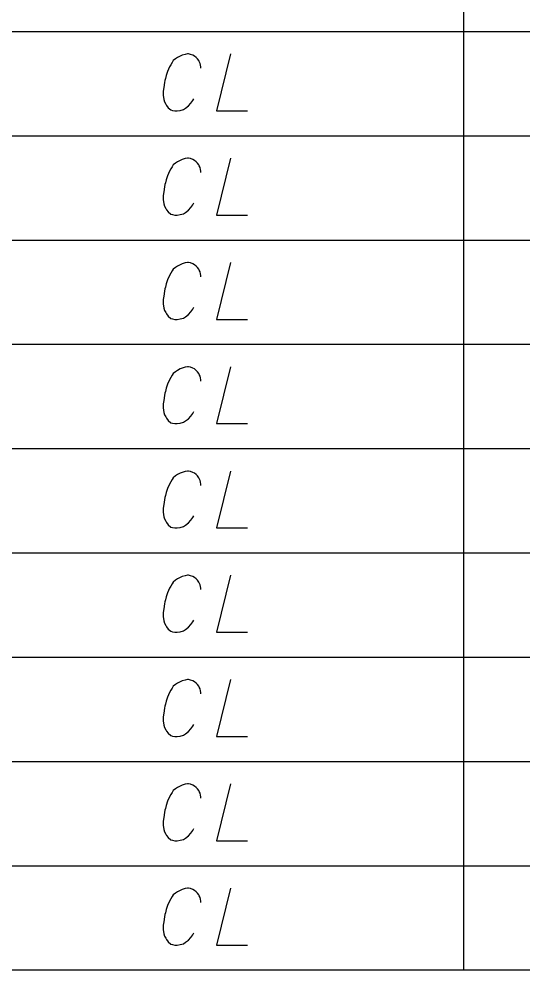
# Model space of a CAD drawing. Extents: x 2074207 to 2076812, y 516372 to 523312.
# Drawn here: x 2076303.1 to 2076345.6, y 518719.3 to 518799.6 of the extents above; entities that cross this region are included whole.
import ezdxf

# ---------------------------------------------------------------- set-up
doc = ezdxf.new("R2010")
doc.units = 0
for name, color, linetype in [('Prop DirtTable_ Soil Test Results - Outline (Major)', 7, 'Continuous'), ('Prop DirtTable_ Soil Test Results - Outline (Minor)', 7, 'Continuous'), ('Prop DirtTable_ Soil Test Results - Tx (Sample Data)', 7, 'Continuous')]:
    doc.layers.add(name, color=color, linetype=linetype)

msp = doc.modelspace()

# ---------------------------------------------------------------- linework, layer by layer
at = {"layer": 'Prop DirtTable_ Soil Test Results - Outline (Major)'}
msp.add_line((2076260.609, 518719.343), (2076811.903, 518719.343), dxfattribs=at)
at = {"layer": 'Prop DirtTable_ Soil Test Results - Outline (Minor)'}
for p, q in [((2076340.594, 518807.343), (2076340.594, 518798.543)), ((2076260.609, 518798.543), (2076811.903, 518798.543)), ((2076260.609, 518798.543), (2076811.903, 518798.543)), ((2076340.594, 518798.543), (2076340.594, 518789.743)), ((2076260.609, 518789.743), (2076811.903, 518789.743)), ((2076260.609, 518789.743), (2076811.903, 518789.743)), ((2076340.594, 518789.743), (2076340.594, 518780.943)), ((2076260.609, 518780.943), (2076811.903, 518780.943)), ((2076260.609, 518780.943), (2076811.903, 518780.943)), ((2076340.594, 518780.943), (2076340.594, 518772.143)), ((2076260.609, 518772.143), (2076811.903, 518772.143)), ((2076260.609, 518772.143), (2076811.903, 518772.143)), ((2076340.594, 518772.143), (2076340.594, 518763.343)), ((2076260.609, 518763.343), (2076811.903, 518763.343)), ((2076260.609, 518763.343), (2076811.903, 518763.343)), ((2076340.594, 518763.343), (2076340.594, 518754.543)), ((2076260.609, 518754.543), (2076811.903, 518754.543)), ((2076260.609, 518754.543), (2076811.903, 518754.543)), ((2076340.594, 518754.543), (2076340.594, 518745.743)), ((2076260.609, 518745.743), (2076811.903, 518745.743)), ((2076260.609, 518745.743), (2076811.903, 518745.743)), ((2076340.594, 518745.743), (2076340.594, 518736.943)), ((2076260.609, 518736.943), (2076811.903, 518736.943)), ((2076260.609, 518736.943), (2076811.903, 518736.943)), ((2076340.594, 518736.943), (2076340.594, 518728.143)), ((2076260.609, 518728.143), (2076811.903, 518728.143)), ((2076260.609, 518728.143), (2076811.903, 518728.143)), ((2076340.594, 518728.143), (2076340.594, 518719.343)), ((2076260.609, 518719.343), (2076811.903, 518719.343))]:
    msp.add_line(p, q, dxfattribs=at)
at = {"layer": 'Prop DirtTable_ Soil Test Results - Tx (Sample Data)'}
for points in [[(2076318.45, 518795.44), (2076318.45, 518795.554), (2076318.415, 518795.705), (2076318.38, 518795.856), (2076318.309, 518796.007), (2076318.274, 518796.083), (2076318.168, 518796.234), (2076318.062, 518796.347), (2076317.921, 518796.461), (2076317.78, 518796.536), (2076317.569, 518796.612), (2076317.392, 518796.65), (2076317.322, 518796.65), (2076317.11, 518796.612), (2076316.863, 518796.536), (2076316.687, 518796.461), (2076316.475, 518796.347), (2076316.299, 518796.234), (2076316.122, 518796.083), (2076316.016, 518795.932), (2076315.911, 518795.743), (2076315.805, 518795.554), (2076315.628, 518795.176), (2076315.523, 518794.835), (2076315.452, 518794.571), (2076315.417, 518794.42), (2076315.381, 518794.231), (2076315.311, 518793.815), (2076315.276, 518793.513), (2076315.276, 518793.172), (2076315.311, 518792.795), (2076315.381, 518792.606), (2076315.487, 518792.417), (2076315.558, 518792.303), (2076315.699, 518792.114), (2076315.911, 518791.925), (2076316.052, 518791.887), (2076316.263, 518791.85), (2076316.404, 518791.85), (2076316.44, 518791.85), (2076316.687, 518791.887), (2076316.969, 518791.963), (2076317.145, 518792.076), (2076317.392, 518792.265), (2076317.604, 518792.492), (2076317.78, 518792.719), (2076317.851, 518792.87)], [(2076320.955, 518796.65), (2076319.756, 518791.85), (2076322.366, 518791.85)], [(2076318.45, 518786.64), (2076318.45, 518786.754), (2076318.415, 518786.905), (2076318.38, 518787.056), (2076318.309, 518787.207), (2076318.274, 518787.283), (2076318.168, 518787.434), (2076318.062, 518787.547), (2076317.921, 518787.661), (2076317.78, 518787.736), (2076317.569, 518787.812), (2076317.392, 518787.85), (2076317.322, 518787.85), (2076317.11, 518787.812), (2076316.863, 518787.736), (2076316.687, 518787.661), (2076316.475, 518787.547), (2076316.299, 518787.434), (2076316.122, 518787.283), (2076316.016, 518787.132), (2076315.911, 518786.943), (2076315.805, 518786.754), (2076315.628, 518786.376), (2076315.523, 518786.035), (2076315.452, 518785.771), (2076315.417, 518785.62), (2076315.381, 518785.431), (2076315.311, 518785.015), (2076315.276, 518784.713), (2076315.276, 518784.372), (2076315.311, 518783.995), (2076315.381, 518783.806), (2076315.487, 518783.617), (2076315.558, 518783.503), (2076315.699, 518783.314), (2076315.911, 518783.125), (2076316.052, 518783.087), (2076316.263, 518783.05), (2076316.404, 518783.05), (2076316.44, 518783.05), (2076316.687, 518783.087), (2076316.969, 518783.163), (2076317.145, 518783.276), (2076317.392, 518783.465), (2076317.604, 518783.692), (2076317.78, 518783.919), (2076317.851, 518784.07)], [(2076320.955, 518787.85), (2076319.756, 518783.05), (2076322.366, 518783.05)], [(2076318.45, 518777.84), (2076318.45, 518777.954), (2076318.415, 518778.105), (2076318.38, 518778.256), (2076318.309, 518778.407), (2076318.274, 518778.483), (2076318.168, 518778.634), (2076318.062, 518778.747), (2076317.921, 518778.861), (2076317.78, 518778.936), (2076317.569, 518779.012), (2076317.392, 518779.05), (2076317.322, 518779.05), (2076317.11, 518779.012), (2076316.863, 518778.936), (2076316.687, 518778.861), (2076316.475, 518778.747), (2076316.299, 518778.634), (2076316.122, 518778.483), (2076316.016, 518778.332), (2076315.911, 518778.143), (2076315.805, 518777.954), (2076315.628, 518777.576), (2076315.523, 518777.235), (2076315.452, 518776.971), (2076315.417, 518776.82), (2076315.381, 518776.631), (2076315.311, 518776.215), (2076315.276, 518775.913), (2076315.276, 518775.572), (2076315.311, 518775.195), (2076315.381, 518775.006), (2076315.487, 518774.817), (2076315.558, 518774.703), (2076315.699, 518774.514), (2076315.911, 518774.325), (2076316.052, 518774.287), (2076316.263, 518774.25), (2076316.404, 518774.25), (2076316.44, 518774.25), (2076316.687, 518774.287), (2076316.969, 518774.363), (2076317.145, 518774.476), (2076317.392, 518774.665), (2076317.604, 518774.892), (2076317.78, 518775.119), (2076317.851, 518775.27)], [(2076320.955, 518779.05), (2076319.756, 518774.25), (2076322.366, 518774.25)], [(2076318.45, 518769.04), (2076318.45, 518769.154), (2076318.415, 518769.305), (2076318.38, 518769.456), (2076318.309, 518769.607), (2076318.274, 518769.683), (2076318.168, 518769.834), (2076318.062, 518769.947), (2076317.921, 518770.061), (2076317.78, 518770.136), (2076317.569, 518770.212), (2076317.392, 518770.25), (2076317.322, 518770.25), (2076317.11, 518770.212), (2076316.863, 518770.136), (2076316.687, 518770.061), (2076316.475, 518769.947), (2076316.299, 518769.834), (2076316.122, 518769.683), (2076316.016, 518769.532), (2076315.911, 518769.343), (2076315.805, 518769.154), (2076315.628, 518768.776), (2076315.523, 518768.435), (2076315.452, 518768.171), (2076315.417, 518768.02), (2076315.381, 518767.831), (2076315.311, 518767.415), (2076315.276, 518767.113), (2076315.276, 518766.772), (2076315.311, 518766.395), (2076315.381, 518766.206), (2076315.487, 518766.017), (2076315.558, 518765.903), (2076315.699, 518765.714), (2076315.911, 518765.525), (2076316.052, 518765.487), (2076316.263, 518765.45), (2076316.404, 518765.45), (2076316.44, 518765.45), (2076316.687, 518765.487), (2076316.969, 518765.563), (2076317.145, 518765.676), (2076317.392, 518765.865), (2076317.604, 518766.092), (2076317.78, 518766.319), (2076317.851, 518766.47)], [(2076320.955, 518770.25), (2076319.756, 518765.45), (2076322.366, 518765.45)], [(2076318.45, 518760.24), (2076318.45, 518760.354), (2076318.415, 518760.505), (2076318.38, 518760.656), (2076318.309, 518760.807), (2076318.274, 518760.883), (2076318.168, 518761.034), (2076318.062, 518761.147), (2076317.921, 518761.261), (2076317.78, 518761.336), (2076317.569, 518761.412), (2076317.392, 518761.45), (2076317.322, 518761.45), (2076317.11, 518761.412), (2076316.863, 518761.336), (2076316.687, 518761.261), (2076316.475, 518761.147), (2076316.299, 518761.034), (2076316.122, 518760.883), (2076316.016, 518760.732), (2076315.911, 518760.543), (2076315.805, 518760.354), (2076315.628, 518759.976), (2076315.523, 518759.635), (2076315.452, 518759.371), (2076315.417, 518759.22), (2076315.381, 518759.031), (2076315.311, 518758.615), (2076315.276, 518758.313), (2076315.276, 518757.972), (2076315.311, 518757.595), (2076315.381, 518757.406), (2076315.487, 518757.217), (2076315.558, 518757.103), (2076315.699, 518756.914), (2076315.911, 518756.725), (2076316.052, 518756.687), (2076316.263, 518756.65), (2076316.404, 518756.65), (2076316.44, 518756.65), (2076316.687, 518756.687), (2076316.969, 518756.763), (2076317.145, 518756.876), (2076317.392, 518757.065), (2076317.604, 518757.292), (2076317.78, 518757.519), (2076317.851, 518757.67)], [(2076320.955, 518761.45), (2076319.756, 518756.65), (2076322.366, 518756.65)], [(2076318.45, 518751.44), (2076318.45, 518751.554), (2076318.415, 518751.705), (2076318.38, 518751.856), (2076318.309, 518752.007), (2076318.274, 518752.083), (2076318.168, 518752.234), (2076318.062, 518752.347), (2076317.921, 518752.461), (2076317.78, 518752.536), (2076317.569, 518752.612), (2076317.392, 518752.65), (2076317.322, 518752.65), (2076317.11, 518752.612), (2076316.863, 518752.536), (2076316.687, 518752.461), (2076316.475, 518752.347), (2076316.299, 518752.234), (2076316.122, 518752.083), (2076316.016, 518751.932), (2076315.911, 518751.743), (2076315.805, 518751.554), (2076315.628, 518751.176), (2076315.523, 518750.835), (2076315.452, 518750.571), (2076315.417, 518750.42), (2076315.381, 518750.231), (2076315.311, 518749.815), (2076315.276, 518749.513), (2076315.276, 518749.172), (2076315.311, 518748.795), (2076315.381, 518748.606), (2076315.487, 518748.417), (2076315.558, 518748.303), (2076315.699, 518748.114), (2076315.911, 518747.925), (2076316.052, 518747.887), (2076316.263, 518747.85), (2076316.404, 518747.85), (2076316.44, 518747.85), (2076316.687, 518747.887), (2076316.969, 518747.963), (2076317.145, 518748.076), (2076317.392, 518748.265), (2076317.604, 518748.492), (2076317.78, 518748.719), (2076317.851, 518748.87)], [(2076320.955, 518752.65), (2076319.756, 518747.85), (2076322.366, 518747.85)], [(2076318.45, 518742.64), (2076318.45, 518742.754), (2076318.415, 518742.905), (2076318.38, 518743.056), (2076318.309, 518743.207), (2076318.274, 518743.283), (2076318.168, 518743.434), (2076318.062, 518743.547), (2076317.921, 518743.661), (2076317.78, 518743.736), (2076317.569, 518743.812), (2076317.392, 518743.85), (2076317.322, 518743.85), (2076317.11, 518743.812), (2076316.863, 518743.736), (2076316.687, 518743.661), (2076316.475, 518743.547), (2076316.299, 518743.434), (2076316.122, 518743.283), (2076316.016, 518743.132), (2076315.911, 518742.943), (2076315.805, 518742.754), (2076315.628, 518742.376), (2076315.523, 518742.035), (2076315.452, 518741.771), (2076315.417, 518741.62), (2076315.381, 518741.431), (2076315.311, 518741.015), (2076315.276, 518740.713), (2076315.276, 518740.372), (2076315.311, 518739.995), (2076315.381, 518739.806), (2076315.487, 518739.617), (2076315.558, 518739.503), (2076315.699, 518739.314), (2076315.911, 518739.125), (2076316.052, 518739.087), (2076316.263, 518739.05), (2076316.404, 518739.05), (2076316.44, 518739.05), (2076316.687, 518739.087), (2076316.969, 518739.163), (2076317.145, 518739.276), (2076317.392, 518739.465), (2076317.604, 518739.692), (2076317.78, 518739.919), (2076317.851, 518740.07)], [(2076320.955, 518743.85), (2076319.756, 518739.05), (2076322.366, 518739.05)], [(2076318.45, 518733.84), (2076318.45, 518733.954), (2076318.415, 518734.105), (2076318.38, 518734.256), (2076318.309, 518734.407), (2076318.274, 518734.483), (2076318.168, 518734.634), (2076318.062, 518734.747), (2076317.921, 518734.861), (2076317.78, 518734.936), (2076317.569, 518735.012), (2076317.392, 518735.05), (2076317.322, 518735.05), (2076317.11, 518735.012), (2076316.863, 518734.936), (2076316.687, 518734.861), (2076316.475, 518734.747), (2076316.299, 518734.634), (2076316.122, 518734.483), (2076316.016, 518734.332), (2076315.911, 518734.143), (2076315.805, 518733.954), (2076315.628, 518733.576), (2076315.523, 518733.235), (2076315.452, 518732.971), (2076315.417, 518732.82), (2076315.381, 518732.631), (2076315.311, 518732.215), (2076315.276, 518731.913), (2076315.276, 518731.572), (2076315.311, 518731.195), (2076315.381, 518731.006), (2076315.487, 518730.817), (2076315.558, 518730.703), (2076315.699, 518730.514), (2076315.911, 518730.325), (2076316.052, 518730.287), (2076316.263, 518730.25), (2076316.404, 518730.25), (2076316.44, 518730.25), (2076316.687, 518730.287), (2076316.969, 518730.363), (2076317.145, 518730.476), (2076317.392, 518730.665), (2076317.604, 518730.892), (2076317.78, 518731.119), (2076317.851, 518731.27)], [(2076320.955, 518735.05), (2076319.756, 518730.25), (2076322.366, 518730.25)], [(2076318.45, 518725.04), (2076318.45, 518725.154), (2076318.415, 518725.305), (2076318.38, 518725.456), (2076318.309, 518725.607), (2076318.274, 518725.683), (2076318.168, 518725.834), (2076318.062, 518725.947), (2076317.921, 518726.061), (2076317.78, 518726.136), (2076317.569, 518726.212), (2076317.392, 518726.25), (2076317.322, 518726.25), (2076317.11, 518726.212), (2076316.863, 518726.136), (2076316.687, 518726.061), (2076316.475, 518725.947), (2076316.299, 518725.834), (2076316.122, 518725.683), (2076316.016, 518725.532), (2076315.911, 518725.343), (2076315.805, 518725.154), (2076315.628, 518724.776), (2076315.523, 518724.435), (2076315.452, 518724.171), (2076315.417, 518724.02), (2076315.381, 518723.831), (2076315.311, 518723.415), (2076315.276, 518723.113), (2076315.276, 518722.772), (2076315.311, 518722.395), (2076315.381, 518722.206), (2076315.487, 518722.017), (2076315.558, 518721.903), (2076315.699, 518721.714), (2076315.911, 518721.525), (2076316.052, 518721.487), (2076316.263, 518721.45), (2076316.404, 518721.45), (2076316.44, 518721.45), (2076316.687, 518721.487), (2076316.969, 518721.563), (2076317.145, 518721.676), (2076317.392, 518721.865), (2076317.604, 518722.092), (2076317.78, 518722.319), (2076317.851, 518722.47)], [(2076320.955, 518726.25), (2076319.756, 518721.45), (2076322.366, 518721.45)]]:
    msp.add_lwpolyline(points, dxfattribs=at)

doc.saveas('drawing.dxf')
